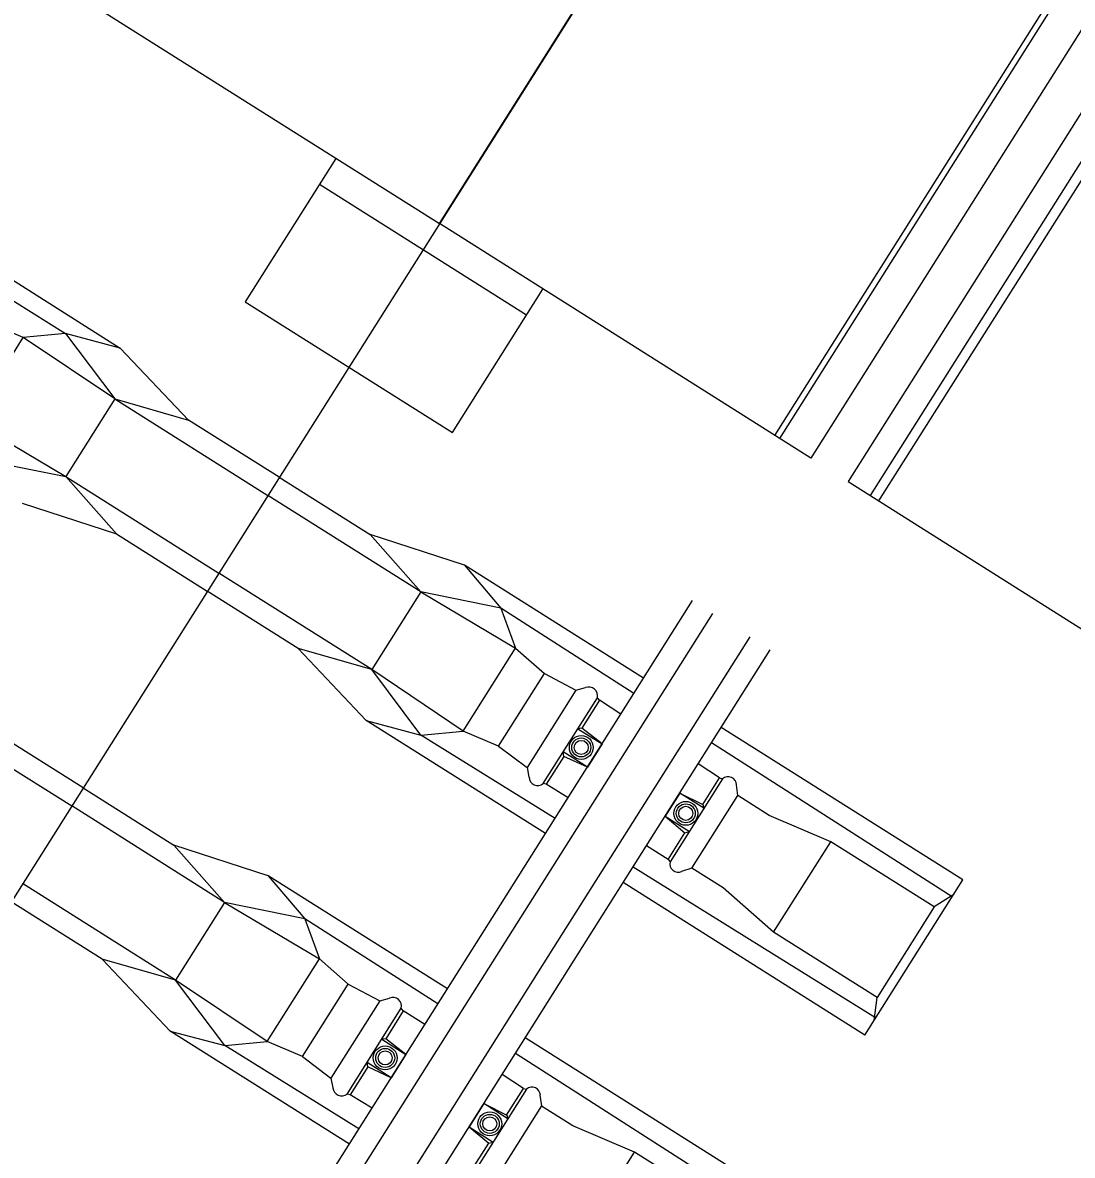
# Model space of a CAD drawing. Extents: x -746176 to -739709, y -1128407 to -1124482.
# Drawn here: x -743176.723 to -743175.009, y -1127102.38 to -1127100.53 of the extents above; entities that cross this region are included whole.
import ezdxf

# ---------------------------------------------------------------- set-up
doc = ezdxf.new("R2010")
doc.units = 0
for name, color, linetype in [('KOL_ROST', 7, 'Continuous'), ('OSA', 7, 'Continuous'), ('PREJEZD_KCE', 7, 'Continuous')]:
    doc.layers.add(name, color=color, linetype=linetype)

msp = doc.modelspace()

# ---------------------------------------------------------------- linework, layer by layer
at = {"layer": 'KOL_ROST'}
for p, q in [((-743176.0027, -1127100.7946), (-743176.0027, -1127100.7946)), ((-743176.8566, -1127100.8764), (-743176.564, -1127101.0611)), ((-743176.8721, -1127100.901), (-743176.6531, -1127101.0373)), ((-743176.7223, -1127101.0439), (-743176.7801, -1127101.0193)), ((-743176.8077, -1127101.1792), (-743176.7223, -1127101.0439)), ((-743176.6531, -1127101.0373), (-743176.7223, -1127101.0439)), ((-743176.5728, -1127101.1442), (-743176.7223, -1127101.0439)), ((-743176.564, -1127101.0611), (-743176.6531, -1127101.0373)), ((-743176.6531, -1127101.0373), (-743176.5728, -1127101.1442)), ((-743176.564, -1127101.0611), (-743176.4526, -1127101.1787)), ((-743176.5728, -1127101.1442), (-743176.6528, -1127101.2711)), ((-743176.5728, -1127101.1442), (-743176.4526, -1127101.1787)), ((-743176.5728, -1127101.1442), (-743176.323, -1127101.3019)), ((-743176.3043, -1127101.2723), (-743176.4526, -1127101.1787)), ((-743176.7839, -1127101.2445), (-743176.6528, -1127101.2711)), ((-743176.6528, -1127101.2711), (-743176.57, -1127101.3647)), ((-743176.3043, -1127101.2723), (-743176.1559, -1127101.366)), ((-743176.0731, -1127101.4596), (-743176.323, -1127101.3019)), ((-743176.7242, -1127101.3147), (-743176.57, -1127101.3647)), ((-743176.57, -1127101.3647), (-743176.4217, -1127101.4584)), ((-743176.0018, -1127101.416), (-743176.1559, -1127101.366)), ((-743176.0731, -1127101.4596), (-743176.1559, -1127101.366)), ((-743176.0018, -1127101.416), (-743175.9421, -1127101.4862)), ((-743175.7093, -1127101.6007), (-743176.0018, -1127101.416)), ((-743176.2734, -1127101.552), (-743176.4217, -1127101.4584)), ((-743176.0731, -1127101.4596), (-743176.1532, -1127101.5865)), ((-743176.0731, -1127101.4596), (-743175.9183, -1127101.5515)), ((-743175.9421, -1127101.4862), (-743176.0731, -1127101.4596)), ((-743175.9495, -1127101.9812), (-743175.6292, -1127101.4738)), ((-743175.9421, -1127101.4862), (-743175.9183, -1127101.5515)), ((-743175.7248, -1127101.6253), (-743175.9421, -1127101.4862)), ((-743175.9164, -1127102.002), (-743175.5961, -1127101.4947)), ((-743175.8555, -1127102.0404), (-743175.5352, -1127101.5331)), ((-743176.162, -1127101.6696), (-743176.2734, -1127101.552)), ((-743176.1532, -1127101.5865), (-743176.2734, -1127101.552)), ((-743176.0037, -1127101.6868), (-743175.9183, -1127101.5515)), ((-743175.9183, -1127101.5515), (-743175.8712, -1127101.593)), ((-743175.8224, -1127102.0613), (-743175.5022, -1127101.554)), ((-743176.0729, -1127101.6934), (-743176.1532, -1127101.5865)), ((-743175.9459, -1127101.7114), (-743175.8712, -1127101.593)), ((-743175.8712, -1127101.593), (-743175.8196, -1127101.62)), ((-743175.8196, -1127101.62), (-743175.8039, -1127101.6159)), ((-743175.7462, -1127101.6592), (-743175.7813, -1127101.6365)), ((-743176.893, -1127101.6516), (-743176.6432, -1127101.8093)), ((-743176.162, -1127101.6696), (-743176.0729, -1127101.6934)), ((-743175.8694, -1127101.8543), (-743176.162, -1127101.6696)), ((-743176.6246, -1127101.7797), (-743176.7729, -1127101.686)), ((-743176.0729, -1127101.6934), (-743176.0037, -1127101.6868)), ((-743175.8101, -1127101.6822), (-743175.8165, -1127101.683)), ((-743175.8165, -1127101.683), (-743175.777, -1127101.708)), ((-743175.777, -1127101.708), (-743175.8101, -1127101.6822)), ((-743175.1875, -1127101.93), (-743175.5822, -1127101.6808)), ((-743175.8538, -1127101.8297), (-743176.0729, -1127101.6934)), ((-743175.9459, -1127101.7114), (-743175.8994, -1127101.7464)), ((-743175.777, -1127101.708), (-743175.801, -1127101.7459)), ((-743175.2053, -1127101.9577), (-743175.5983, -1127101.7062)), ((-743175.8393, -1127101.7283), (-743175.8405, -1127101.721)), ((-743175.801, -1127101.7459), (-743175.8405, -1127101.721)), ((-743175.801, -1127101.7459), (-743175.8393, -1127101.7283)), ((-743175.8994, -1127101.7464), (-743175.8963, -1127101.7623)), ((-743175.585, -1127101.7632), (-743175.62, -1127101.7406)), ((-743176.6246, -1127101.7797), (-743176.4762, -1127101.8733)), ((-743175.8325, -1127101.7958), (-743175.868, -1127101.7739)), ((-743175.5553, -1127101.792), (-743175.5575, -1127101.7746)), ((-743175.5553, -1127101.792), (-743175.5575, -1127101.7746)), ((-743175.65, -1127101.7881), (-743175.6739, -1127101.8261)), ((-743175.6105, -1127101.813), (-743175.65, -1127101.7881)), ((-743175.65, -1127101.7881), (-743175.6125, -1127101.8069)), ((-743175.5042, -1127101.8247), (-743175.5554, -1127101.7921)), ((-743175.5042, -1127101.8247), (-743175.5554, -1127101.7921)), ((-743176.3934, -1127101.967), (-743176.6432, -1127101.8093)), ((-743175.6125, -1127101.8069), (-743175.6105, -1127101.813)), ((-743175.6739, -1127101.8261), (-743175.6344, -1127101.851)), ((-743175.6739, -1127101.8261), (-743175.6416, -1127101.8531)), ((-743175.4035, -1127101.8676), (-743175.5042, -1127101.8247)), ((-743175.4035, -1127101.8676), (-743175.5042, -1127101.8247)), ((-743175.6416, -1127101.8531), (-743175.6344, -1127101.851)), ((-743176.3221, -1127101.9233), (-743176.4762, -1127101.8733)), ((-743176.3934, -1127101.967), (-743176.4762, -1127101.8733)), ((-743175.6691, -1127101.8965), (-743175.7046, -1127101.8746)), ((-743175.4969, -1127102.0156), (-743175.4035, -1127101.8676)), ((-743175.2344, -1127101.9743), (-743175.4035, -1127101.8676)), ((-743175.3302, -1127102.1555), (-743175.7263, -1127101.909)), ((-743175.6304, -1127101.9109), (-743175.647, -1127101.9165)), ((-743175.5789, -1127101.9431), (-743175.6304, -1127101.9109)), ((-743176.3221, -1127101.9233), (-743176.2624, -1127101.9935)), ((-743176.0296, -1127102.108), (-743176.3221, -1127101.9233)), ((-743175.3477, -1127102.1837), (-743175.1875, -1127101.93)), ((-743175.3477, -1127102.1837), (-743175.7424, -1127101.9345)), ((-743175.4969, -1127102.0156), (-743175.5789, -1127101.9431)), ((-743176.5937, -1127102.0594), (-743176.742, -1127101.9657)), ((-743176.3934, -1127101.967), (-743176.4735, -1127102.0938)), ((-743176.3934, -1127101.967), (-743176.2386, -1127102.0588)), ((-743176.2624, -1127101.9935), (-743176.3934, -1127101.967)), ((-743175.2025, -1127101.9537), (-743175.2344, -1127101.9743)), ((-743176.2698, -1127102.4885), (-743175.9495, -1127101.9812)), ((-743175.2344, -1127101.9743), (-743175.3278, -1127102.1223)), ((-743176.2624, -1127101.9935), (-743176.2386, -1127102.0588)), ((-743176.0451, -1127102.1326), (-743176.2624, -1127101.9935)), ((-743176.2367, -1127102.5094), (-743175.9164, -1127102.002)), ((-743175.3278, -1127102.1223), (-743175.4969, -1127102.0156)), ((-743176.1758, -1127102.5478), (-743175.8555, -1127102.0405)), ((-743176.4823, -1127102.177), (-743176.5937, -1127102.0594)), ((-743176.4735, -1127102.0938), (-743176.5937, -1127102.0594)), ((-743176.324, -1127102.1941), (-743176.2386, -1127102.0588)), ((-743176.2386, -1127102.0588), (-743176.1915, -1127102.1004)), ((-743176.1427, -1127102.5687), (-743175.8225, -1127102.0613)), ((-743176.3932, -1127102.2007), (-743176.4735, -1127102.0938)), ((-743176.2662, -1127102.2188), (-743176.1915, -1127102.1004)), ((-743176.1915, -1127102.1004), (-743176.1399, -1127102.1274)), ((-743176.1399, -1127102.1274), (-743176.1242, -1127102.1233)), ((-743175.3327, -1127102.16), (-743175.3278, -1127102.1223)), ((-743176.0665, -1127102.1665), (-743176.1016, -1127102.1439)), ((-743176.4823, -1127102.177), (-743176.3932, -1127102.2007)), ((-743176.1897, -1127102.3617), (-743176.4823, -1127102.177)), ((-743176.1304, -1127102.1896), (-743176.1368, -1127102.1904)), ((-743176.1368, -1127102.1904), (-743176.0973, -1127102.2153)), ((-743176.0973, -1127102.2153), (-743176.1304, -1127102.1896)), ((-743175.5078, -1127102.4374), (-743175.9025, -1127102.1882)), ((-743176.3932, -1127102.2007), (-743176.324, -1127102.1941)), ((-743176.1741, -1127102.337), (-743176.3932, -1127102.2007)), ((-743176.2662, -1127102.2188), (-743176.2197, -1127102.2537)), ((-743176.1596, -1127102.2357), (-743176.1608, -1127102.2284)), ((-743176.1213, -1127102.2533), (-743176.1608, -1127102.2284)), ((-743176.0973, -1127102.2153), (-743176.1213, -1127102.2533)), ((-743175.5256, -1127102.465), (-743175.9186, -1127102.2136)), ((-743176.1213, -1127102.2533), (-743176.1596, -1127102.2357)), ((-743175.9053, -1127102.2706), (-743175.9403, -1127102.248)), ((-743176.2197, -1127102.2537), (-743176.2166, -1127102.2697)), ((-743176.1527, -1127102.3031), (-743176.1883, -1127102.2812)), ((-743175.8756, -1127102.2994), (-743175.8778, -1127102.2819)), ((-743175.8756, -1127102.2994), (-743175.8778, -1127102.2819)), ((-743175.9702, -1127102.2955), (-743175.9942, -1127102.3334)), ((-743175.9308, -1127102.3204), (-743175.9702, -1127102.2955)), ((-743175.9702, -1127102.2955), (-743175.9327, -1127102.3143)), ((-743175.8245, -1127102.3321), (-743175.8757, -1127102.2995)), ((-743175.8245, -1127102.3321), (-743175.8757, -1127102.2995)), ((-743175.9327, -1127102.3143), (-743175.9308, -1127102.3204)), ((-743175.9942, -1127102.3334), (-743175.9547, -1127102.3584)), ((-743175.9942, -1127102.3334), (-743175.9619, -1127102.3604)), ((-743175.7238, -1127102.3749), (-743175.8245, -1127102.3321)), ((-743175.7238, -1127102.3749), (-743175.8245, -1127102.3321)), ((-743175.9619, -1127102.3604), (-743175.9547, -1127102.3584)), ((-743175.8172, -1127102.5229), (-743175.7238, -1127102.3749)), ((-743175.5547, -1127102.4817), (-743175.7238, -1127102.3749))]:
    msp.add_line(p, q, dxfattribs=at)
for points in [[(-743176.8548, -1127101.1377), (-743176.8077, -1127101.1792), (-743176.6528, -1127101.2711), (-743176.403, -1127101.4288)], [(-743175.9459, -1127101.7114), (-743176.0037, -1127101.6868), (-743176.1532, -1127101.5865), (-743176.403, -1127101.4288)], [(-743175.8196, -1127101.62), (-743175.8994, -1127101.7464)], [(-743175.8731, -1127101.7727), (-743175.7846, -1127101.6325)], [(-743175.7813, -1127101.6365), (-743175.8101, -1127101.6822)], [(-743175.7813, -1127101.6365), (-743175.7846, -1127101.6325)], [(-743175.8393, -1127101.7283), (-743175.868, -1127101.7739)], [(-743175.58, -1127101.7647), (-743175.6656, -1127101.9004)], [(-743175.6126, -1127101.8069), (-743175.585, -1127101.7632)], [(-743175.585, -1127101.7632), (-743175.58, -1127101.7647)], [(-743175.585, -1127101.7632), (-743175.58, -1127101.7647)], [(-743175.868, -1127101.7739), (-743175.8731, -1127101.7727)], [(-743175.6304, -1127101.9109), (-743175.5553, -1127101.792)], [(-743175.6691, -1127101.8965), (-743175.6417, -1127101.853)], [(-743175.6691, -1127101.8965), (-743175.6656, -1127101.9004)], [(-743176.2662, -1127102.2188), (-743176.324, -1127102.1941), (-743176.4735, -1127102.0938), (-743176.7233, -1127101.9361)], [(-743176.1399, -1127102.1274), (-743176.2197, -1127102.2537)], [(-743176.1934, -1127102.28), (-743176.1049, -1127102.1398)], [(-743176.1016, -1127102.1439), (-743176.1304, -1127102.1896)], [(-743176.1016, -1127102.1439), (-743176.1049, -1127102.1398)], [(-743176.1596, -1127102.2357), (-743176.1883, -1127102.2812)], [(-743176.1883, -1127102.2812), (-743176.1934, -1127102.28)], [(-743175.9002, -1127102.272), (-743175.9859, -1127102.4078)], [(-743175.9329, -1127102.3142), (-743175.9053, -1127102.2706)], [(-743175.9053, -1127102.2706), (-743175.9002, -1127102.272)], [(-743175.9053, -1127102.2706), (-743175.9002, -1127102.272)], [(-743175.9506, -1127102.4183), (-743175.8756, -1127102.2994)], [(-743175.9894, -1127102.4038), (-743175.962, -1127102.3603)]]:
    msp.add_lwpolyline(points, dxfattribs=at)
for centre, radius in [((-743175.8109, -1127101.7136), 0.0195), ((-743175.8109, -1127101.7136), 0.0155), ((-743175.8109, -1127101.7136), 0.0115), ((-743175.6402, -1127101.8213), 0.0195), ((-743175.6402, -1127101.8213), 0.0155), ((-743175.6402, -1127101.8213), 0.0115), ((-743176.1312, -1127102.2209), 0.0195), ((-743176.1312, -1127102.2209), 0.0155), ((-743176.1312, -1127102.2209), 0.0115), ((-743175.9604, -1127102.3286), 0.0195), ((-743175.9604, -1127102.3286), 0.0155), ((-743175.9604, -1127102.3286), 0.0115)]:
    msp.add_circle(centre, radius, dxfattribs=at)
for centre, radius, start, end in [((-743175.7985, -1127101.6292), 0.0143, 346.7248, 112.2532), ((-743175.882, -1127101.7615), 0.0143, 183.2195, 308.7478), ((-743175.5711, -1127101.7751), 0.0137, 2.1748, 130.3968), ((-743175.5711, -1127101.7751), 0.0137, 2.1748, 130.3968), ((-743175.6524, -1127101.9039), 0.0137, 165.0758, 293.2978), ((-743176.1188, -1127102.1365), 0.0143, 346.7248, 112.2532), ((-743176.2023, -1127102.2688), 0.0143, 183.2195, 308.7478), ((-743175.8914, -1127102.2824), 0.0137, 2.1748, 130.3968), ((-743175.8914, -1127102.2824), 0.0137, 2.1748, 130.3968)]:
    msp.add_arc(centre, radius, start, end, dxfattribs=at)
at = {"layer": 'OSA'}
msp.add_lwpolyline([(-743169.5301, -1127090.5416), (-743178.7118, -1127105.0859)], dxfattribs=at)
at = {"layer": 'PREJEZD_KCE'}
for p, q in [((-743175.0818, -1127099.3359), (-743176.0427, -1127100.8579)), ((-743176.0427, -1127100.8579), (-743175.0818, -1127099.3359)), ((-743175.4947, -1127101.2038), (-743174.5338, -1127099.6818)), ((-743175.4867, -1127101.2089), (-743174.5258, -1127099.6868)), ((-743174.4751, -1127099.7189), (-743175.4359, -1127101.2409)), ((-743174.4142, -1127099.7573), (-743175.3751, -1127101.2794)), ((-743174.3782, -1127099.78), (-743175.3391, -1127101.3021)), ((-743174.3643, -1127099.7888), (-743175.3252, -1127101.3108)), ((-743176.6494, -1127100.4749), (-743176.0427, -1127100.8579)), ((-743176.2118, -1127100.7512), (-743176.3597, -1127100.9854)), ((-743176.2385, -1127100.7935), (-743175.9002, -1127101.007)), ((-743175.4359, -1127101.2409), (-743176.0427, -1127100.8579)), ((-743176.0214, -1127101.1989), (-743175.8735, -1127100.9647)), ((-743176.3597, -1127100.9854), (-743176.0214, -1127101.1989)), ((-743175.3751, -1127101.2794), (-743174.7781, -1127101.6562))]:
    msp.add_line(p, q, dxfattribs=at)

doc.saveas('drawing.dxf')
